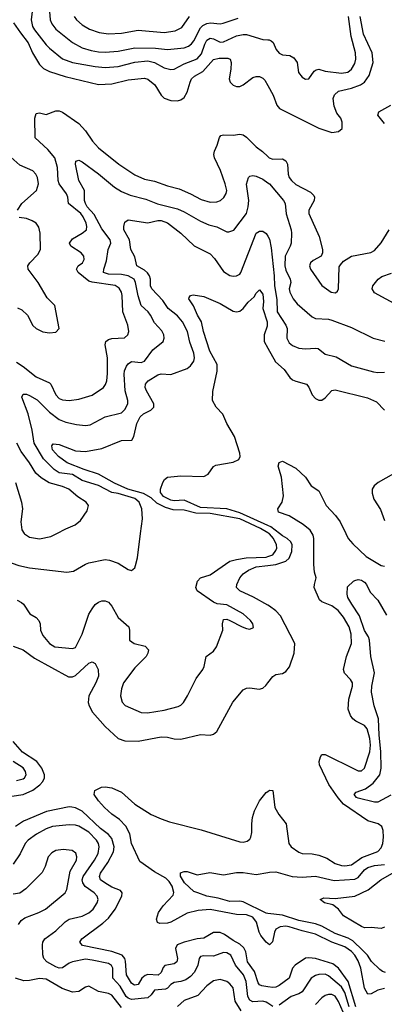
# Model space of a CAD drawing. Header units: inches. Extents: x 1308407 to 1441228, y 959628 to 1036311.
# Tile 567 of 656: x 1388490 to 1390710, y 997131 to 1003131. Entities that reach past the tile are written whole.
import ezdxf

# ---------------------------------------------------------------- set-up
doc = ezdxf.new("R2010")
doc.units = ezdxf.units.IN
doc.header["$MEASUREMENT"] = 0
for name, color, linetype in [('B3080', 7, 'Continuous'), ('B3090', 7, 'Continuous'), ('B3989', 7, 'Continuous'), ('B3999', 7, 'Continuous')]:
    doc.layers.add(name, color=color, linetype=linetype)

msp = doc.modelspace()

# ---------------------------------------------------------------- linework, layer by layer
at = {"layer": 'B3080', "color": 5}
for points, elevation in [([(1388570.5, 1003230.5), (1388559.4, 1003130), (1388567.2, 1003090), (1388579.6, 1003070), (1388650, 1002977.8), (1388670, 1002958), (1388750, 1002892.5), (1388810, 1002870.5), (1388950, 1002845), (1389010, 1002839.4), (1389090, 1002845.6), (1389190, 1002871.9), (1389270, 1002879.9), (1389310.4, 1002870.4), (1389370, 1002836.8), (1389410, 1002827.9), (1389430, 1002830.1), (1389490, 1002861.1), (1389570, 1002893.1), (1389596.7, 1002923.3), (1389617.3, 1002982.7), (1389630, 1003006), (1389650, 1003019.1), (1389670, 1003014.2), (1389710, 1002994.7), (1389730, 1002996.2), (1389810, 1003033.4), (1389850, 1003041.4), (1389870, 1003040.5), (1389969.7, 1003010.3), (1390000, 1003008.1)], 2840), ([(1388666.8, 1003230), (1388674.8, 1003130), (1388684.7, 1003104.7), (1388710, 1003072.7), (1388811, 1002991), (1388870, 1002960.4), (1388923.8, 1002943.8), (1388970, 1002935.2), (1389010, 1002933.2), (1389090, 1002938.2), (1389190, 1002959.9), (1389316.7, 1002956.7), (1389390, 1002948.5), (1389490, 1002959), (1389517.6, 1002970), (1389535.8, 1002984.2), (1389550, 1003002.9), (1389590, 1003082.1), (1389604.8, 1003095.2), (1389630, 1003106.8), (1389651.6, 1003111.6), (1389710, 1003106.5), (1389729.3, 1003110), (1389819, 1003141)], 2860), ([(1388820.2, 1003150), (1388834.4, 1003130), (1388870, 1003100.2), (1388913.7, 1003073.7), (1388972.4, 1003052.4), (1389030, 1003043.9), (1389110, 1003048.3), (1389210, 1003067.2), (1389370, 1003052.6), (1389436.3, 1003063.7), (1389475.8, 1003084.2), (1389523.9, 1003150)], 2880), ([(1388452.6, 1003112.6), (1388494.1, 1003050), (1388541.3, 1002990), (1388566.7, 1002930), (1388610, 1002858), (1388634.4, 1002834.4), (1388670, 1002815.3), (1388765.5, 1002785.5), (1388970, 1002736.8), (1389050, 1002739.5), (1389150, 1002763.6), (1389250, 1002774.1), (1389270, 1002768), (1389313, 1002733), (1389351.7, 1002671.7), (1389370, 1002653.1), (1389410, 1002637.6), (1389450, 1002636.5), (1389470, 1002643.2), (1389490, 1002657.4), (1389509.9, 1002690.1), (1389526.6, 1002750), (1389536.5, 1002770), (1389553.6, 1002786.4), (1389604.8, 1002815.2), (1389670, 1002888), (1389703.6, 1002896.4), (1389756.4, 1002896.4), (1389771.4, 1002890), (1389778, 1002870), (1389775.5, 1002830), (1389764.2, 1002770), (1389770.3, 1002750), (1389790, 1002731.5), (1389810, 1002723.9), (1389830, 1002724.5), (1389850, 1002733.8), (1389910, 1002778.7), (1389930, 1002785.1), (1389950, 1002784.6), (1389970, 1002774.7), (1389982.1, 1002762.1), (1390000, 1002729.4)], 2820), ([(1388470, 1001042.9), (1388510, 1001017.5), (1388590, 1000955.3), (1388670, 1000918.9), (1388678.5, 1000910), (1388710, 1000844.6), (1388730, 1000823.2), (1388750, 1000813.4), (1388790.2, 1000810.2), (1388850, 1000818.2), (1388930, 1000843.5), (1388999.1, 1000890), (1389012.2, 1000907.8), (1389019.8, 1000930), (1389024.9, 1000975.1), (1389023.4, 1001070), (1389009.9, 1001150), (1389014.5, 1001170), (1389030, 1001182), (1389050, 1001187.8), (1389127.2, 1001192.8), (1389148.3, 1001210), (1389153.1, 1001230), (1389147.1, 1001270), (1389118.3, 1001350), (1389112.9, 1001450), (1389109.1, 1001470), (1389095.2, 1001495.2), (1389070, 1001510.8), (1388931, 1001531), (1388910, 1001537.8), (1388846, 1001590), (1388835.3, 1001610), (1388846.2, 1001630), (1388871.8, 1001650), (1388882.8, 1001670), (1388880.3, 1001690), (1388864.2, 1001710), (1388801.5, 1001750), (1388793.6, 1001770), (1388810, 1001795.2), (1388870.8, 1001830), (1388896.5, 1001850), (1388898.8, 1001870), (1388894.9, 1001890), (1388876.8, 1001930), (1388861, 1001950), (1388786.9, 1002010), (1388782.6, 1002050), (1388774.1, 1002070), (1388730.3, 1002130), (1388723.2, 1002150), (1388719.9, 1002230), (1388703, 1002290), (1388660.9, 1002340.9), (1388584.1, 1002410), (1388581.9, 1002530), (1388590, 1002559), (1388610, 1002562.7), (1388650, 1002554.2), (1388710, 1002575.2), (1388730, 1002575.5), (1388750, 1002567.7), (1388850, 1002498.9), (1388890, 1002452.7), (1388932.4, 1002390), (1388970, 1002349.5), (1389093.6, 1002250), (1389190, 1002186.2), (1389250, 1002159.8), (1389310, 1002146.1), (1389390, 1002118), (1389460.2, 1002100.2), (1389530.1, 1002070.1), (1389595.4, 1002035.4), (1389650, 1002019.8), (1389690, 1002020.7), (1389711.9, 1002028.1), (1389733.4, 1002046.6), (1389747.4, 1002072.6), (1389749.8, 1002090.2), (1389741.5, 1002130), (1389712.7, 1002212.7), (1389674.8, 1002290), (1389671.6, 1002310), (1389675, 1002330), (1389692.8, 1002367.2), (1389706.2, 1002413.8), (1389715, 1002424.9), (1389730, 1002429.2), (1389790, 1002427.1), (1389830, 1002433.2), (1389850, 1002429.2), (1389870, 1002415.4), (1389930, 1002355.3), (1389968.7, 1002328.7), (1390000, 1002296.5)], 2780), ([(1388475.2, 1001970), (1388502.4, 1002010), (1388592.5, 1002090), (1388604.2, 1002130), (1388597.3, 1002170), (1388588.3, 1002190), (1388570, 1002210.5), (1388490, 1002244.9), (1388416.4, 1002310)], 2820), ([(1389225.9, 1000000), (1389237.1, 1000090), (1389233.9, 1000150), (1389217.5, 1000190), (1389190, 1000213.2), (1389090, 1000242.6), (1389050, 1000249.9), (1388970, 1000292), (1388870, 1000322.5), (1388810, 1000360.3), (1388730, 1000369.5), (1388698.8, 1000390), (1388634.8, 1000454.8), (1388577.2, 1000550), (1388565.9, 1000630), (1388540.9, 1000730), (1388502.9, 1000830), (1388511.1, 1000848.9), (1388530, 1000848.3), (1388550, 1000841.3), (1388594.9, 1000814.9), (1388670, 1000739.8), (1388730, 1000694.8), (1388770, 1000678.1), (1388835.4, 1000664.6), (1388890, 1000658.2), (1388918.3, 1000661.7), (1389010, 1000710.2), (1389110, 1000736.1), (1389130, 1000756), (1389147.3, 1000790), (1389148.2, 1000810), (1389132.4, 1000870), (1389126.6, 1000970), (1389128.6, 1000991.4), (1389140.5, 1001019.5), (1389150, 1001034.4), (1389170, 1001047.8), (1389230, 1001042.4), (1389250, 1001051), (1389300.6, 1001119.4), (1389363, 1001170), (1389369.7, 1001190), (1389367.4, 1001210), (1389355.2, 1001235.2), (1389310, 1001283.1), (1389286.6, 1001330), (1389271.6, 1001350), (1389229.9, 1001389.9), (1389210, 1001448), (1389193.9, 1001530), (1389186.1, 1001550), (1389150, 1001569.2), (1389110, 1001578.8), (1389030, 1001579.9), (1389000.4, 1001590), (1389001.1, 1001610), (1389018.5, 1001661.5), (1389027.2, 1001730), (1389044.7, 1001770), (1389040.7, 1001790), (1388990, 1001856.1), (1388943.9, 1001943.9), (1388901.2, 1001990), (1388889.2, 1002010), (1388884.5, 1002030), (1388884, 1002090), (1388849.8, 1002150), (1388829.8, 1002250), (1388832.1, 1002267.9), (1388850, 1002274), (1388870, 1002265.3), (1388970, 1002191.8), (1389067.1, 1002110), (1389110, 1002083.6), (1389162.5, 1002062.5), (1389256.8, 1002036.8), (1389328.5, 1002008.5), (1389450, 1001979.2), (1389490, 1001960.8), (1389590, 1001902.6), (1389641.2, 1001881.2), (1389690, 1001867.7), (1389750, 1001838.6), (1389762.8, 1001837.2), (1389792.5, 1001847.5), (1389870.5, 1001950), (1389881.4, 1001990), (1389885.6, 1002030), (1389870.7, 1002129.3), (1389883, 1002170), (1389890, 1002177), (1389910, 1002182.3), (1389930, 1002178), (1389970, 1002159.7), (1390000, 1002137.6)], 2760), ([(1388475.7, 1001375.7), (1388502.3, 1001362.3), (1388536.9, 1001330), (1388570, 1001268), (1388590, 1001249.4), (1388630, 1001228.6), (1388670, 1001221.8), (1388710, 1001227.6), (1388728.9, 1001250), (1388702.7, 1001390), (1388656.5, 1001436.5), (1388601.3, 1001530), (1388540.6, 1001610), (1388539.5, 1001630), (1388550.6, 1001650), (1388600.3, 1001699.7), (1388616.5, 1001730), (1388614.5, 1001830), (1388606.4, 1001866.4), (1388589, 1001890), (1388566.1, 1001906.1), (1388530, 1001919), (1388486, 1001926)], 2820), ([(1390000, 1000003.5), (1389955.3, 1000030), (1389830, 1000088.2), (1389650, 1000121), (1389562.8, 1000122.8), (1389490, 1000141.6), (1389424.9, 1000144.9), (1389377.8, 1000157.8), (1389325.5, 1000185.5), (1389290, 1000216.7), (1389244.2, 1000244.2), (1389148, 1000270), (1389066.2, 1000306.2), (1388970, 1000362.3), (1388881.5, 1000390), (1388778.3, 1000430), (1388726.5, 1000470), (1388689.8, 1000510.2), (1388685, 1000535), (1388693.8, 1000546.2), (1388730, 1000541.3), (1388830, 1000504), (1388890, 1000499.5), (1388990, 1000517.5), (1389110, 1000565.7), (1389171.5, 1000568.5), (1389185, 1000590), (1389202.8, 1000670), (1389223.6, 1000710), (1389243.7, 1000730), (1389287.8, 1000752.2), (1389306.8, 1000770), (1389307.1, 1000790), (1389261.4, 1000870), (1389254.4, 1000890), (1389256.4, 1000910), (1389261.9, 1000918.1), (1389272.4, 1000930), (1389330, 1000967.6), (1389350, 1000973.4), (1389410, 1000969.4), (1389510, 1001005.6), (1389530, 1001021.7), (1389550.7, 1001050), (1389554.5, 1001070), (1389550, 1001098.4), (1389526.3, 1001166.3), (1389511.9, 1001230), (1389481.6, 1001290), (1389450, 1001326.8), (1389393.3, 1001370), (1389360.4, 1001420.4), (1389293.3, 1001490), (1389285.5, 1001510), (1389286.1, 1001550), (1389280.7, 1001570), (1389268.3, 1001588.3), (1389250, 1001604.3), (1389202.7, 1001630), (1389190, 1001686.6), (1389165.3, 1001730), (1389158.4, 1001790), (1389124.2, 1001850), (1389123.1, 1001870), (1389130, 1001897.3), (1389150, 1001910.4), (1389270, 1001894), (1389330, 1001907.2), (1389350, 1001907.3), (1389390, 1001893.6), (1389470.3, 1001830), (1389552.4, 1001752.4), (1389650, 1001703.6), (1389676, 1001676), (1389730, 1001596.5), (1389770, 1001571.3), (1389790, 1001567.1), (1389810, 1001569.2), (1389830, 1001580.8), (1389836.5, 1001590), (1389930, 1001830.3), (1389950, 1001843.1), (1389970, 1001841.3), (1389990, 1001828.4), (1390000, 1001810.9)], 2740), ([(1390000, 1000048.2), (1389830, 1000125.4), (1389750, 1000149.1), (1389590, 1000158.2), (1389490, 1000203.3), (1389430, 1000198.3), (1389410, 1000203.1), (1389365, 1000225), (1389346.6, 1000250), (1389346.8, 1000270), (1389360.1, 1000310), (1389371.4, 1000328.6), (1389390, 1000342.6), (1389470, 1000352), (1389610, 1000346.4), (1389637.7, 1000362.3), (1389670, 1000407.6), (1389683.9, 1000416.1), (1389790, 1000434), (1389822.9, 1000450), (1389831.7, 1000468.3), (1389829.7, 1000490.3), (1389798, 1000590), (1389751.4, 1000670), (1389727.4, 1000727.4), (1389685.2, 1000770), (1389664.4, 1000810), (1389664.6, 1000864.6), (1389692.8, 1000990), (1389692.5, 1001030), (1389646.4, 1001110), (1389607.7, 1001230), (1389595.7, 1001290), (1389571.9, 1001330), (1389547.7, 1001387.7), (1389519.3, 1001430), (1389521.5, 1001438.5), (1389530, 1001451), (1389546.3, 1001453.7), (1389610, 1001444.4), (1389710, 1001400.7), (1389790, 1001355.5), (1389810, 1001351.4), (1389830, 1001354.9), (1389849.8, 1001370.2), (1389880.5, 1001410), (1389918.2, 1001441.8), (1389930, 1001464), (1389950, 1001485.5), (1389970, 1001458.8), (1389974.2, 1001414.2), (1389970.9, 1001370), (1389997, 1001290), (1389996, 1001264), (1389978.2, 1001210), (1389977.8, 1001170), (1390000, 1001130.2)], 2720), ([(1388715.2, 1000000), (1388770, 1000028.9), (1388827.3, 1000052.8), (1388860.1, 1000079.9), (1388901.2, 1000138.8), (1388909.4, 1000170), (1388894.5, 1000190), (1388844.2, 1000224.2), (1388788.7, 1000270), (1388750, 1000286.1), (1388668.9, 1000308.9), (1388619.4, 1000339.4), (1388587.7, 1000367.7), (1388549.9, 1000430), (1388499.1, 1000499.1), (1388472.5, 1000550)], 2780), ([(1388464.4, 1000310), (1388499.7, 1000190), (1388506, 1000150), (1388497.1, 1000070), (1388501.9, 1000021.9), (1388516.6, 1000000)], 2780)]:
    msp.add_lwpolyline(points, dxfattribs=dict(at, elevation=elevation))
at = {"layer": 'B3090', "color": 5}
for points, elevation in [([(1390000, 1002729.4), (1390032.3, 1002670), (1390054.6, 1002610), (1390072, 1002590), (1390310, 1002469.4), (1390390, 1002444.4), (1390430, 1002450.4), (1390452.2, 1002467.8), (1390453.5, 1002506.5), (1390445.8, 1002530), (1390421.3, 1002561.2), (1390403.5, 1002603.5), (1390398.8, 1002650), (1390406.3, 1002673.7), (1390430, 1002696.1), (1390510, 1002713.3), (1390565.3, 1002734.7), (1390589.8, 1002750), (1390618.4, 1002790), (1390641.3, 1002870), (1390635.6, 1002930), (1390583.6, 1003043.6), (1390563.5, 1003150)], 2820), ([(1390000, 1003008.1), (1390007.6, 1003007.6), (1390021.2, 1003001.2), (1390032.1, 1002992.1), (1390051.8, 1002950), (1390070, 1002927), (1390090, 1002916.5), (1390133.5, 1002913.5), (1390159.5, 1002899.5), (1390179.1, 1002870), (1390188.2, 1002810), (1390210, 1002781.6), (1390230, 1002768.7), (1390250, 1002770.6), (1390282.2, 1002817.8), (1390294, 1002826), (1390310, 1002828.9), (1390350, 1002816.9), (1390450, 1002804.6), (1390488.3, 1002811.7), (1390510, 1002830.3), (1390530, 1002864.9), (1390536.3, 1002890), (1390535.2, 1002930), (1390507.9, 1003027.9), (1390492.5, 1003150)], 2840), ([(1390710, 1002498.1), (1390670.7, 1002550), (1390676.4, 1002570), (1390750, 1002610.1)], 2780), ([(1390000, 1002296.5), (1390008.2, 1002288.2), (1390030, 1002281.7), (1390090, 1002283.8), (1390110, 1002271.6), (1390119.7, 1002250), (1390125, 1002190), (1390131, 1002170), (1390144.1, 1002150), (1390170, 1002126.3), (1390260.3, 1002080.3), (1390280.2, 1002060.2), (1390285.2, 1002050), (1390282.7, 1002030), (1390251, 1001970), (1390249.3, 1001950), (1390312.2, 1001810), (1390332.9, 1001730), (1390333.4, 1001710), (1390325.5, 1001690), (1390276.1, 1001663.9), (1390260.4, 1001650), (1390254, 1001630), (1390261.1, 1001610), (1390330, 1001510.4), (1390385.5, 1001470), (1390412.7, 1001467.3), (1390423.8, 1001476.2), (1390430.9, 1001490), (1390435.8, 1001624.2), (1390442, 1001638), (1390460.9, 1001659.1), (1390510, 1001689), (1390628.5, 1001711.5), (1390650, 1001724.2), (1390690, 1001771.6), (1390738.7, 1001850)], 2780), ([(1390000, 1002137.6), (1390010, 1002130.2), (1390096, 1002030), (1390107, 1002010), (1390111.7, 1001948.3), (1390143, 1001850), (1390144.6, 1001830), (1390142.4, 1001770), (1390137.2, 1001750), (1390105.9, 1001690), (1390103.7, 1001630), (1390110, 1001603.9), (1390137.4, 1001550), (1390139.5, 1001530), (1390130.2, 1001490), (1390134.8, 1001470), (1390155.2, 1001430), (1390178.6, 1001398.6), (1390270, 1001320.2), (1390290, 1001309.1), (1390370, 1001305.4), (1390390, 1001300.2), (1390510, 1001254.7), (1390642, 1001190), (1390712.1, 1001172)], 2760), ([(1390000, 1001810.9), (1390010, 1001793.4), (1390021.5, 1001741.5), (1390039.1, 1001570), (1390041.2, 1001510), (1390054.8, 1001425.2), (1390056.4, 1001350), (1390110.9, 1001270), (1390118, 1001250), (1390117.1, 1001190), (1390130, 1001162.3), (1390150, 1001144.7), (1390190, 1001129.2), (1390230, 1001126), (1390290, 1001130.2), (1390306.5, 1001126.5), (1390350, 1001093.1), (1390417.4, 1001077.4), (1390510, 1001021.2), (1390644.7, 1000984.7), (1390670, 1000980.2), (1390710, 1000982.7)], 2740), ([(1390792.2, 1001390), (1390650, 1001466.8), (1390636.1, 1001490), (1390639.3, 1001510), (1390673.3, 1001550), (1390694.6, 1001565.5), (1390752.9, 1001587.1)], 2760), ([(1390000, 1001130.2), (1390046.6, 1001046.6), (1390099.2, 1000999.2), (1390134.9, 1000950), (1390150, 1000936.5), (1390170, 1000927.5), (1390234.9, 1000910), (1390250.8, 1000890.8), (1390270, 1000844.2), (1390290, 1000822.7), (1390310, 1000811.6), (1390330, 1000811.6), (1390350, 1000826.5), (1390389.2, 1000870.8), (1390410, 1000874.7), (1390607.1, 1000827.1), (1390663.1, 1000803.1), (1390710, 1000752.2)], 2720), ([(1390271.2, 1000000), (1390259.2, 1000019.2), (1390214.8, 1000054.8), (1390130, 1000106.8), (1390066.3, 1000130), (1390061.7, 1000150), (1390088.5, 1000191.5), (1390095.3, 1000230), (1390083.2, 1000343.2), (1390062.7, 1000410), (1390070, 1000433.4), (1390090, 1000440.5), (1390170, 1000398), (1390230, 1000343), (1390264.4, 1000290), (1390310, 1000260.4), (1390355, 1000170), (1390412, 1000110), (1390441.6, 1000070), (1390475.6, 1000000)], 2680), ([(1390797.8, 1000382.2), (1390672.4, 1000310), (1390648.5, 1000290), (1390634.9, 1000270), (1390635.1, 1000244.9), (1390645.5, 1000210), (1390687.1, 1000147), (1390710, 1000078)], 2720), ([(1390071.5, 1000000), (1390019.4, 1000039.4), (1390000, 1000048.2)], 2720), ([(1390005.8, 1000000), (1390000, 1000003.5)], 2740)]:
    msp.add_lwpolyline(points, dxfattribs=dict(at, elevation=elevation))
at = {"layer": 'B3989', "color": 5}
for points, elevation in [([(1388287.3, 1000000), (1388250.2, 999950), (1388253.6, 999930), (1388267.3, 999910), (1388290, 999890.2), (1388330, 999865.8), (1388410, 999830.2), (1388484.3, 999804.3), (1388550, 999790.2), (1388775.6, 999764.4), (1388818, 999770), (1388890, 999813.1), (1388910, 999820.3), (1389010, 999840.4), (1389036.7, 999836.7), (1389090, 999818), (1389150, 999780.7), (1389170, 999774), (1389190, 999790.7), (1389195.5, 999804.5), (1389207.6, 999852.4), (1389225.9, 1000000)], 2760), ([(1388516.6, 1000000), (1388518, 999998), (1388550, 999977.2), (1388610, 999966.7), (1388679.1, 999980.9), (1388715.2, 1000000)], 2780), ([(1388474.2, 999594.2), (1388500.2, 999580.2), (1388512.7, 999570), (1388550.2, 999510.2), (1388590, 999487), (1388605.7, 999470), (1388613.8, 999450), (1388616.9, 999410), (1388630, 999378.7), (1388670, 999330.3), (1388703.8, 999310), (1388810, 999299.3), (1388830, 999305), (1388870, 999386.4), (1388910, 999508.5), (1388930, 999540.9), (1388950, 999567), (1388970, 999582.3), (1388990, 999588.9), (1389010, 999589), (1389030, 999580.8), (1389050, 999557.4), (1389090, 999487), (1389154, 999430), (1389158.9, 999410), (1389157.1, 999350), (1389186.8, 999330), (1389254.2, 999314.2), (1389273.7, 999290), (1389270.3, 999270), (1389260.3, 999250), (1389190, 999180.5), (1389122.4, 999090), (1389110, 999053.2), (1389104, 999010), (1389112.5, 998972.5), (1389132.2, 998952.2), (1389230, 998908.9), (1389266.7, 998906.7), (1389370, 998922.3), (1389454.2, 998945.8), (1389470, 998953.7), (1389486.3, 998970), (1389511.2, 999010), (1389564.2, 999115.8), (1389604.2, 999170), (1389612.8, 999190), (1389624.5, 999250), (1389670, 999283), (1389687.8, 999310), (1389726.3, 999410), (1389724.4, 999450), (1389730, 999474.9), (1389750, 999477.4), (1389770, 999470.2), (1389843.6, 999430), (1389870, 999421.4), (1389890, 999416.9), (1389912.6, 999427.4), (1389909.7, 999450), (1389894, 999470), (1389849.7, 999510), (1389750, 999564.1), (1389691.8, 999571.8), (1389670, 999580.7), (1389571.1, 999650), (1389562, 999670), (1389571.6, 999708.4), (1389589.6, 999730), (1389650, 999747.3), (1389769.6, 999830.4), (1389810, 999842.1), (1389869.4, 999850.6), (1389990, 999855.4), (1390000, 999859)], 2740), ([(1390000, 999563.5), (1389912.7, 999612.7), (1389829.7, 999650), (1389808.7, 999670), (1389810.8, 999690), (1389830.6, 999730), (1389850, 999754.2), (1389883, 999777), (1389930, 999796), (1390000, 999805)], 2720), ([(1388450, 999313.4), (1388510.8, 999290.8), (1388580.3, 999240.3), (1388787, 999127), (1388810, 999125.4), (1388830, 999134.3), (1388910, 999210.3), (1388930, 999217.6), (1388950, 999208), (1388967.6, 999170), (1388969.1, 999130), (1388952.9, 999090), (1388909.5, 999010), (1388906.9, 998970), (1388911.5, 998950), (1388933.2, 998910), (1389010, 998823.5), (1389090, 998751.3), (1389130, 998736), (1389210, 998734.4), (1389350, 998759.7), (1389390, 998759.1), (1389430, 998749.2), (1389470, 998747.1), (1389590, 998775.3), (1389650, 998770.5), (1389670, 998776.3), (1389690, 998794), (1389787.1, 998972.8), (1389850, 999047.2), (1389870, 999058.2), (1389890, 999059.8), (1389948.3, 999051.7), (1389970, 999057.6), (1389987.4, 999072.6), (1390000, 999089.1)], 2720), ([(1388441.7, 998398.3), (1388510, 998408.7), (1388570, 998436.2), (1388612.7, 998467.3), (1388631.1, 998488.9), (1388640.8, 998510), (1388640.9, 998530), (1388624.5, 998570), (1388594.5, 998610), (1388507.5, 998667.5), (1388450, 998731.4)], 2720), ([(1388470, 998495), (1388510, 998504.3), (1388518, 998510), (1388528.8, 998530), (1388525.3, 998550), (1388510, 998572.2), (1388450.4, 998610.4)], 2740), ([(1390000, 997501.1), (1389990, 997508.4), (1389958.4, 997550), (1389947.9, 997570), (1389932, 997632), (1389910, 997661.1), (1389870, 997676.2), (1389810, 997678.3), (1389650, 997708.4), (1389577.2, 997702.8), (1389510, 997686), (1389410, 997630.7), (1389390, 997625.2), (1389343.6, 997623.6), (1389329, 997629), (1389322.2, 997650), (1389335.1, 997690), (1389364.1, 997730), (1389423.7, 997796.3), (1389427.8, 997812.2), (1389417.3, 997850), (1389399.4, 997879.4), (1389379, 997899), (1389310, 997938.6), (1389220.2, 998000.2), (1389169.9, 998110), (1389160.1, 998170), (1389135.5, 998215.5), (1389096.4, 998256.4), (1389049.9, 998290), (1389005, 998330), (1388969.1, 998370), (1388943.5, 998410), (1388947, 998433), (1388986.9, 998453.1), (1389010, 998456), (1389050, 998449), (1389110, 998423.2), (1389190.4, 998350), (1389290, 998287.9), (1389350, 998260.3), (1389401.8, 998241.8), (1389594.8, 998194.8), (1389830, 998121.3), (1389850, 998119), (1389875.4, 998124.6), (1389890, 998136.4), (1389897.2, 998150), (1389903.3, 998176.7), (1389902.7, 998230), (1389907.7, 998270), (1389919.8, 998310), (1389949.9, 998370.1), (1389990, 998421.1), (1390000, 998428.4)], 2680), ([(1390000, 997237.9), (1389964.1, 997244.1), (1389949.9, 997249.9), (1389941, 997261), (1389919.4, 997330), (1389877.1, 997390), (1389867.4, 997450), (1389855, 997475), (1389830, 997497.8), (1389790, 997518.9), (1389736.3, 997556.3), (1389710, 997567.6), (1389670, 997568.3), (1389610, 997533.1), (1389570, 997528.7), (1389490.5, 997509.5), (1389447.8, 997492.2), (1389437.6, 997470), (1389450.8, 997410), (1389446.2, 997390), (1389430, 997378), (1389373.7, 997366.3), (1389364.1, 997355.9), (1389350, 997324.4), (1389332.1, 997307.9), (1389270, 997311.4), (1389253.8, 997306.2), (1389233.9, 997290), (1389210, 997252.3), (1389190, 997246.6), (1389184.4, 997250), (1389170, 997260.2), (1389139.9, 997310), (1389134.1, 997394.1), (1389129.9, 997410), (1389112.7, 997430), (1389050, 997452.2), (1388872.3, 997490), (1388854.8, 997510), (1388868.7, 997530), (1388995.4, 997624.6), (1389030, 997655.5), (1389070.3, 997709.7), (1389110.6, 997790), (1389114, 997810), (1389103.7, 997823.7), (1389050, 997845.1), (1389007.7, 997870), (1388981.2, 997890), (1388974.8, 997910), (1388981.8, 997930), (1389025.4, 997994.6), (1389060.4, 998059.6), (1389063.9, 998090), (1389050, 998141.3), (1389030, 998165.2), (1388981.2, 998201.2), (1388870, 998307.1), (1388830, 998327.1), (1388807, 998333), (1388790, 998333.1), (1388653.5, 998306.5), (1388513.2, 998246.8), (1388464.9, 998215.1)], 2720), ([(1390000, 997136.7), (1389990, 997142.8), (1389970, 997149.3), (1389910, 997146.6), (1389890, 997156.8), (1389877.7, 997177.7), (1389868.5, 997270), (1389852.1, 997310), (1389803.1, 997370), (1389775.4, 997430), (1389750, 997444.7), (1389730, 997445.7), (1389670, 997423.4), (1389610, 997426.8), (1389590, 997421), (1389582, 997410), (1389573.3, 997370), (1389553.1, 997326.9), (1389530, 997299.9), (1389500.6, 997279.4), (1389471, 997269), (1389430, 997263.2), (1389410, 997250.7), (1389390.4, 997229.6), (1389376.7, 997223.3), (1389310, 997217.5), (1389290, 997188.1), (1389270.7, 997169.3), (1389170, 997160.7), (1389150, 997167.6), (1389138.8, 997178.8), (1389101.1, 997241.1), (1389055.6, 997290), (1389056.2, 997350), (1389047.8, 997367.8), (1389030, 997379), (1388930, 997400.5), (1388890, 997404.8), (1388810, 997389.3), (1388790, 997380.5), (1388750, 997352.1), (1388730, 997351.8), (1388710, 997358.5), (1388655.3, 997390), (1388635.7, 997410), (1388631.2, 997431.2), (1388627.7, 997492.3), (1388630.8, 997510), (1388643.5, 997530), (1388710, 997577.5), (1388767.1, 997632.9), (1388790, 997648.5), (1388870, 997668.8), (1388910, 997687.3), (1388936.2, 997710), (1388962, 997750), (1388966.9, 997770), (1388961.8, 997790), (1388943.5, 997810), (1388888, 997848), (1388873.2, 997870), (1388869.9, 997890), (1388876, 997910), (1388945.6, 998010), (1388966.6, 998050), (1388973, 998090), (1388968.7, 998110), (1388958.1, 998130), (1388910, 998179.9), (1388850, 998216.1), (1388830, 998222.7), (1388790, 998225), (1388690, 998214.7), (1388650, 998199.2), (1388591.9, 998168.1), (1388542, 998130), (1388523.2, 998110), (1388491.9, 998048.1), (1388450, 997985.1)], 2740), ([(1388482.1, 997617.9), (1388498.3, 997641.7), (1388521.4, 997658.6), (1388606.6, 997690), (1388647.3, 997710), (1388766.3, 997810), (1388776.1, 997830), (1388797.2, 997942.8), (1388835.4, 998010), (1388838, 998030), (1388832.2, 998052.2), (1388808.7, 998068.7), (1388754.7, 998074.7), (1388710, 998067.7), (1388685.5, 998054.5), (1388663.2, 998030), (1388643.8, 997970), (1388626.1, 997933.9), (1388526.6, 997833.4), (1388490, 997807.4), (1388450, 997802)], 2760), ([(1390000, 997684.1), (1389990, 997685.2), (1389850, 997755.9), (1389830, 997759.1), (1389770, 997756.5), (1389697.3, 997777.3), (1389629.4, 997790), (1389573.2, 997810), (1389550, 997818.9), (1389493, 997870), (1389468.3, 997911.7), (1389467.7, 997932.3), (1389490, 997940.5), (1389510, 997939.3), (1389570, 997918.7), (1389646.3, 997933.7), (1389730, 997919.2), (1389810, 997933.8), (1389850, 997932.9), (1389930, 997921.9), (1390000, 997933.6)], 2660), ([(1389110, 997111.8), (1389050, 997186.1), (1389030, 997196.6), (1388968.8, 997208.8), (1388910, 997241), (1388890, 997236), (1388850, 997208.9), (1388810, 997204.9), (1388747.2, 997227.2), (1388650, 997283), (1388610, 997288.4), (1388550, 997275.7), (1388514.3, 997274.3), (1388464.4, 997290)], 2760), ([(1389838, 997090), (1389802.4, 997150), (1389790, 997230.9), (1389770, 997255.5), (1389750, 997269.8), (1389710, 997281.8), (1389670, 997274.2), (1389630, 997242.8), (1389575.1, 997184.9), (1389490, 997153.7), (1389450, 997117.3)], 2760)]:
    msp.add_lwpolyline(points, dxfattribs=dict(at, elevation=elevation))
at = {"layer": 'B3999', "color": 5}
for points, elevation in [([(1390000, 998428.4), (1390010, 998435.8), (1390030, 998433.4), (1390043.9, 998330), (1390067.4, 998287.4), (1390111.6, 998230), (1390128, 998110), (1390142.4, 998090), (1390190, 998057.3), (1390210, 998049.2), (1390270, 998047.1), (1390310, 998039.8), (1390360.3, 998020.3), (1390410, 997988.1), (1390450, 997975.7), (1390470, 997974.2), (1390510, 997981.5), (1390573.8, 998026.2), (1390670, 998062), (1390690, 998084), (1390699.9, 998110), (1390705.4, 998150), (1390702.8, 998190), (1390694.2, 998214.2), (1390672.3, 998230), (1390610, 998249.1), (1390461.3, 998350), (1390428.3, 998388.3), (1390371.2, 998470), (1390315, 998590), (1390312.8, 998610), (1390320.3, 998639.7), (1390330, 998653.8), (1390350, 998653.7), (1390530, 998562.9), (1390550, 998554.4), (1390570, 998554), (1390590, 998570.4), (1390622.5, 998670), (1390625.1, 998710), (1390621.7, 998750), (1390604.8, 998810), (1390589.9, 998829.9), (1390535.7, 998855.7), (1390517.2, 998870), (1390503.7, 998890), (1390490.5, 998930), (1390492.9, 998990), (1390515.2, 999070), (1390515.7, 999090), (1390503.9, 999110), (1390467.7, 999147.7), (1390461.6, 999170), (1390480.1, 999250), (1390510.3, 999330), (1390507.1, 999387.1), (1390496.2, 999430), (1390460.7, 999490), (1390428, 999530), (1390390, 999558.4), (1390330, 999584.3), (1390315.8, 999595.8), (1390283.6, 999670), (1390283.9, 999690), (1390295, 999730), (1390285.1, 999765.1), (1390279.6, 999810), (1390280.9, 999970), (1390277.4, 999990), (1390271.2, 1000000)], 2680), ([(1390000, 999805), (1390048.7, 999811.3), (1390110, 999831), (1390129.9, 999850.1), (1390146.3, 999890), (1390148.5, 999930), (1390139.9, 999950), (1390118.2, 999970), (1390090, 999986), (1390071.5, 1000000)], 2720), ([(1390000, 999859), (1390030.1, 999869.9), (1390050, 999896.2), (1390054.6, 999910), (1390053.7, 999930), (1390035.2, 999970), (1390010, 999997.5), (1390005.8, 1000000)], 2740), ([(1390475.6, 1000000), (1390490.2, 999970), (1390517.1, 999937.1), (1390598.7, 999858.7), (1390690, 999804.2), (1390710, 999800.6)], 2680), ([(1390750, 998405.2), (1390670, 998363.2), (1390650, 998361.8), (1390550, 998386), (1390541, 998390), (1390526, 998410), (1390537.4, 998422.6), (1390596.1, 998443.9), (1390642.4, 998477.6), (1390683.1, 998530), (1390690.5, 998570), (1390689.1, 998670.9), (1390678.5, 998770), (1390674.8, 998870), (1390647, 998950), (1390632.7, 999032.7), (1390634.2, 999070), (1390649.8, 999150), (1390626.9, 999250), (1390618.8, 999350), (1390613.5, 999370), (1390588.8, 999408.8), (1390557.9, 999497.9), (1390511.1, 999570), (1390488.6, 999610), (1390482.6, 999630), (1390485.8, 999674.2), (1390521.2, 999710), (1390530, 999713.1), (1390550, 999719), (1390570, 999716.1), (1390590, 999703.1), (1390600.3, 999690), (1390622.7, 999642.7), (1390670, 999593.4), (1390722.9, 999503)], 2660), ([(1390000, 999089.1), (1390030, 999128.5), (1390050, 999141.3), (1390090, 999146.7), (1390110, 999158), (1390132, 999188), (1390160.4, 999270), (1390164.7, 999330), (1390077.6, 999497.6), (1390050, 999529), (1390010, 999557.8), (1390000, 999563.5)], 2720), ([(1390000, 997933.6), (1390010, 997935.2), (1390050, 997937.1), (1390149, 997909), (1390210, 997904.8), (1390290, 997911.3), (1390404.7, 997884.7), (1390530, 997893), (1390550, 997902.6), (1390589, 997950), (1390610, 997965.1), (1390650, 997977.2), (1390710, 997983.1)], 2660), ([(1390710, 997601.7), (1390690, 997592.4), (1390630, 997599.7), (1390590, 997597.4), (1390570, 997604.4), (1390461.6, 997670), (1390431.6, 997710), (1390397.2, 997737.3), (1390346, 997750), (1390319.6, 997770), (1390341.1, 997778.9), (1390410, 997774.5), (1390530, 997789.4), (1390611.8, 997828.2), (1390688.3, 997890), (1390770, 997936)], 2640), ([(1390716, 997324), (1390698, 997330), (1390682, 997342), (1390631.5, 997391.5), (1390606.7, 997430), (1390579.3, 997459.3), (1390518, 997518), (1390490, 997534.7), (1390410, 997562.8), (1390330, 997606.8), (1390290, 997621.3), (1390190, 997640.5), (1390090, 997674.9), (1390000, 997684.1)], 2660), ([(1390710, 997226), (1390670, 997217.3), (1390630, 997195.4), (1390610, 997191.6), (1390590, 997228.3), (1390566.2, 997350), (1390550, 997395.6), (1390530, 997430), (1390510, 997452.2), (1390470, 997481.7), (1390389.3, 997509.3), (1390290, 997558.7), (1390210, 997577.8), (1390130, 997603.4), (1390110, 997607.3), (1390076.3, 997603.7), (1390050, 997587.6), (1390040.5, 997570), (1390028.3, 997511.7), (1390010, 997493.8), (1390000, 997501.1)], 2680), ([(1390535.9, 997115.9), (1390488.7, 997268.7), (1390430.2, 997350.2), (1390396.7, 997376.7), (1390290, 997409.1), (1390250, 997413.6), (1390230, 997411), (1390166.6, 997370), (1390150.1, 997349.9), (1390130.4, 997289.6), (1390070, 997245.9), (1390050, 997235.1), (1390030, 997232.6), (1390000, 997237.9)], 2720), ([(1390496.1, 997116.1), (1390470, 997203.2), (1390450, 997236.3), (1390370, 997304.6), (1390350, 997313.5), (1390310, 997313.3), (1390290, 997306.6), (1390265.2, 997290), (1390210, 997207.6), (1390190, 997195.3), (1390141.7, 997178.3), (1390070, 997124.5)], 2740), ([(1390472.9, 997050), (1390430, 997148), (1390410, 997179.5), (1390389.5, 997190.5), (1390370, 997191.1), (1390350, 997183.7), (1390329.3, 997170), (1390290.8, 997129.1)], 2760), ([(1390030, 997118.3), (1390000, 997136.7)], 2740)]:
    msp.add_lwpolyline(points, dxfattribs=dict(at, elevation=elevation))

doc.saveas('drawing.dxf')
